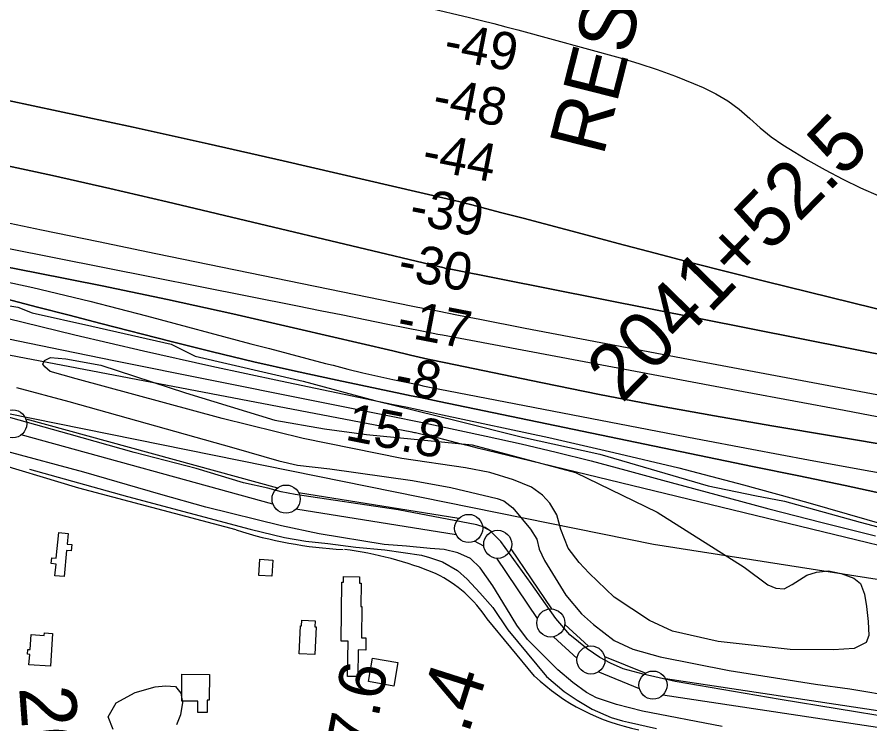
# Model space of a CAD drawing. Extents: x 3508733 to 3546731, y 546897 to 572481.
# Drawn here: x 3527070 to 3528588, y 562371 to 563628 of the extents above; entities that cross this region are included whole.
import ezdxf

# ---------------------------------------------------------------- set-up
doc = ezdxf.new("R2010")
doc.units = 0
for name, color, linetype in [('V-BLDG-OTLN', 7, 'Continuous'), ('V-CHAN-NAID', 7, 'Continuous'), ('V-FLOD-BASE', 7, 'Continuous'), ('V-LEVE-TOET', 7, 'Continuous'), ('V-RIVR-EDGE', 7, 'Continuous'), ('V-RIVR-RANG', 7, 'Continuous'), ('V-RIVR-RANG-IDEN', 7, 'Continuous'), ('V-ROAD-CNTR', 7, 'Continuous'), ('V-RRAP-FSHR', 7, 'Continuous'), ('V-SITE-VEGE', 7, 'Continuous'), ('V-SURV-IDEN', 7, 'Continuous'), ('V-SURV-LINE', 7, 'Continuous'), ('V-TOPO-DPTH', 7, 'Continuous'), ('V-TOPO-MAJR', 7, 'Continuous'), ('V-TOPO-MINR', 7, 'Continuous'), ('V-TOPO-SHOR', 7, 'Continuous'), ('V-TOPO-WATR', 7, 'Continuous')]:
    doc.layers.add(name, color=color, linetype=linetype)

msp = doc.modelspace()

# ---------------------------------------------------------------- linework, layer by layer
at = {"layer": 'V-BLDG-OTLN'}
for points in [[(3527139.7, 562665.3), (3527144.1, 562711.1), (3527160.9, 562709.5), (3527159.1, 562690.6), (3527167.4, 562689.8), (3527166.3, 562678.6), (3527158, 562679.4), (3527153.6, 562632.7), (3527137.3, 562634.2), (3527139.3, 562655.1), (3527130.8, 562655.9), (3527131.7, 562666)], [(3527525, 562662.2), (3527523.4, 562633.3), (3527500.1, 562634.6), (3527501.7, 562663.5)], [(3527646.5, 562517.9), (3527647.8, 562622.6), (3527650.8, 562622.6), (3527651, 562632.9), (3527679.2, 562632.5), (3527679, 562621.3), (3527682.1, 562621.3), (3527681.6, 562579.8), (3527683.5, 562579.8), (3527682.8, 562524), (3527690.6, 562523.9), (3527690.3, 562502.1), (3527677, 562502.3), (3527676.4, 562454.8), (3527658.1, 562455), (3527658.9, 562517.8)], [(3527602.2, 562543.5), (3527599.9, 562494.1), (3527572.1, 562495.4), (3527574.4, 562545.1), (3527576.2, 562545), (3527576.7, 562555.1), (3527600.4, 562554), (3527599.9, 562543.6)], [(3527132.7, 562531.7), (3527129.1, 562473.5), (3527091.1, 562475.9), (3527092.3, 562494.4), (3527088.6, 562494.6), (3527089.1, 562503.2), (3527093.4, 562502.9), (3527095.1, 562529.6), (3527118.2, 562528.1), (3527118.5, 562532.6)], [(3527702.5, 562487.7), (3527747.5, 562479.8), (3527740.1, 562438), (3527695.2, 562445.9)], [(3527363.2, 562459.1), (3527412.1, 562458.9), (3527411.9, 562412.9), (3527408, 562412.9), (3527407.9, 562390.9), (3527391.4, 562390.9), (3527391.5, 562411.2), (3527362.9, 562411.4)]]:
    msp.add_lwpolyline(points, close=True, dxfattribs=at)
at = {"layer": 'V-FLOD-BASE'}
msp.add_lwpolyline([(3528630.8, 562381), (3528427.6, 562413.9), (3528240.8, 562445.9), (3528184.1, 562459.5), (3528148.6, 562468.8), (3528126.1, 562478.6), (3528107, 562489.1), (3528084.5, 562504.4), (3528053.3, 562529.4), (3528028.9, 562558.4), (3527985, 562620.5), (3527930.9, 562695.1), (3527912.6, 562713.8), (3527903.1, 562720), (3527888, 562725), (3527747.8, 562751.8), (3527564.5, 562779), (3527539.8, 562783.3), (3527515.9, 562789.8), (3527472.9, 562799.8), (3527388.8, 562825.3), (3527278.1, 562853.8), (3527162.6, 562885.9), (3527013.7, 562927.8)], dxfattribs=at)
at = {"layer": 'V-LEVE-TOET'}
for points in [[(3527068.8, 562969), (3527161.7, 562944.1), (3527455.6, 562861.6), (3527535.5, 562838.9), (3527569, 562831), (3527626.5, 562824.2), (3527773.6, 562803.5), (3527842, 562791.2), (3527924, 562771.9), (3527936.3, 562767.6), (3527952, 562755.1), (3527983.8, 562717.1), (3527994.6, 562699.2), (3527999.2, 562681.3), (3528008.6, 562661.4), (3528046.3, 562600), (3528074.1, 562566.8), (3528095.8, 562547.4), (3528132.5, 562518.9), (3528165.9, 562503.5), (3528214.5, 562490), (3528336.9, 562465.5), (3528490.8, 562441.3), (3528551.7, 562433.1), (3528636.5, 562419.2)], [(3528324.7, 562366.4), (3528183.1, 562393.2), (3528136.6, 562405.4), (3528101.1, 562417.4), (3528083.4, 562426.5), (3528058.9, 562444.5), (3528032.4, 562466.7), (3528008.7, 562490.9), (3527978.2, 562520.7), (3527959.2, 562546.3), (3527941, 562576.6), (3527916.8, 562616.6), (3527893.8, 562648.4), (3527876.8, 562665), (3527854.3, 562674.8), (3527829.7, 562681.2), (3527805.1, 562682.8), (3527762.6, 562686.7), (3527722.9, 562689.8), (3527607.3, 562708.8), (3527540.3, 562723.2), (3527405.6, 562756.1), (3527325.7, 562778.8), (3527188.4, 562818.6), (3527051.7, 562855.6)]]:
    msp.add_lwpolyline(points, dxfattribs=at)
at = {"layer": 'V-RIVR-EDGE'}
msp.add_lwpolyline([(3527021.7, 563120.5), (3527071.5, 563112), (3527096.7, 563101.7), (3527202.9, 563078), (3527343.9, 563046.5), (3527387.1, 563024.8), (3527579.1, 562980.5), (3527706.3, 562945.9), (3527853.9, 562910.1), (3527969.1, 562881), (3528107.1, 562850.7), (3528299.6, 562794.4), (3528383, 562776.8), (3528435.8, 562767), (3528570.2, 562729.5), (3528770, 562676.8)], dxfattribs=at)
at = {"layer": 'V-ROAD-CNTR'}
for points in [[(3527459.7, 562715.9), (3527179.9, 562790), (3527010.3, 562841.2), (3526851.7, 562887.6), (3526669.4, 562923.3), (3526428.3, 562962.7), (3526209.3, 563003.9), (3526051.5, 563030.9), (3525817.1, 563066.2), (3525532, 563111)], [(3527990.7, 562455.7), (3527906.5, 562557.6)]]:
    msp.add_lwpolyline(points, dxfattribs=at)
for centre, radius, start, end in [((3527691.7, 563442.8), 763.1, 252.2981, 266.8619), ((3527575.3, 562058.2), 627.5, 67.4797, 82.9522), ((3527713.4, 562430.7), 231, 33.2959, 63.717), ((3528248, 562728.4), 374.9, 226.6592, 258.9323)]:
    msp.add_arc(centre, radius, start, end, dxfattribs=at)
at = {"layer": 'V-RRAP-FSHR'}
msp.add_lwpolyline([(3523475.5, 563626.1), (3524086.4, 563502.4), (3525193.3, 563274.6), (3526957.5, 562942.6), (3528202.6, 562690.4), (3529085.9, 562552.3), (3529836.5, 562463.4), (3529988.5, 562444.1), (3530121.4, 562433.3), (3530591.9, 562422.1), (3531229.9, 562384.2)], dxfattribs=at)
at = {"layer": 'V-SITE-VEGE'}
msp.add_lwpolyline([(3527175.2, 562984.3), (3527129, 562997.8), (3527119.1, 563006), (3527115.7, 563010.6), (3527118.4, 563017.1), (3527129.6, 563022.8), (3527156.8, 563020.2), (3527219.2, 563008.8), (3527369.8, 562959.7), (3527528.4, 562911.3), (3527617.2, 562895.5), (3527691.5, 562885.5), (3527880, 562867.1), (3528063.6, 562817.7), (3528209, 562747.6), (3528363.7, 562649.7), (3528405.9, 562618.2), (3528420.4, 562612.3), (3528435, 562611), (3528449.3, 562618.6), (3528475.5, 562635.2), (3528492.4, 562640.4), (3528513.6, 562642.8), (3528536.5, 562638.4), (3528558.7, 562630.1), (3528570.5, 562620.8), (3528577.6, 562601.5), (3528581.2, 562579.3), (3528584.3, 562552.8), (3528585.6, 562527.8), (3528580.9, 562515.6), (3528559.7, 562504.7), (3528522.9, 562502.8), (3528445.4, 562503.2), (3528317.5, 562517.1), (3528236, 562535.6), (3528195.5, 562554.4), (3528132.3, 562596.1), (3528087.8, 562638.7), (3528070, 562657.7), (3528050.7, 562683.2), (3528037.6, 562716.3), (3528030.2, 562742.9), (3528017.8, 562763.7), (3528004.9, 562777.6), (3527985.5, 562791.6), (3527953.4, 562805), (3527911.4, 562817.7), (3527867.7, 562826.2), (3527754.8, 562842.7), (3527579.1, 562878.2), (3527434.9, 562914.2)], close=True, dxfattribs=at)
msp.add_lwpolyline([(3527240.9, 562360.7), (3527232.2, 562383.5), (3527246.1, 562408), (3527279.9, 562426.8), (3527315.6, 562436.7), (3527334.2, 562438.6), (3527352, 562437.1), (3527361.4, 562425.3), (3527364, 562408.8), (3527361, 562386.9), (3527353.3, 562369.2)], dxfattribs=at)
at = {"layer": 'V-SURV-LINE'}
for points in [[(3527085.2, 562913.7), (3527533.3, 562790.5)], [(3527525.3, 562761.6), (3527077.3, 562884.8)], [(3527570.7, 562782.4), (3527856.2, 562736.5)], [(3527851.4, 562706.9), (3527565.9, 562752.7)], [(3527898.2, 562722.1), (3527914.9, 562713)], [(3527900.5, 562686.7), (3527883.9, 562695.8)], [(3527948.8, 562682.1), (3528020.9, 562575.3)], [(3527996, 562558.5), (3527923.9, 562665.3)], [(3528044.5, 562547.8), (3528086.6, 562509)], [(3528066.3, 562487), (3528024.2, 562525.8)], [(3528115.3, 562490.9), (3528188.6, 562461.2)], [(3528177.3, 562433.4), (3528104, 562463.1)], [(3528223.5, 562451.6), (3530786.4, 562065.5)], [(3530782, 562035.8), (3528219, 562422)]]:
    msp.add_lwpolyline(points, dxfattribs=at)
for centre in [(3527062, 562904.5), (3527548.6, 562770.7), (3527873.5, 562718.5), (3527925.2, 562690.2), (3528019.6, 562550.3), (3528091.1, 562484.5), (3528201.5, 562439.8)]:
    msp.add_circle(centre, 25, dxfattribs=at)
at = {"layer": 'V-TOPO-DPTH'}
for points in [[(3528670, 563092), (3528402.4, 563157.8), (3528336.6, 563174.2), (3528270.9, 563190.9), (3528205.2, 563207.9), (3528139.6, 563225.2), (3528084.6, 563239.9), (3528046.6, 563250), (3528008.5, 563260.1), (3527970.4, 563270.1), (3527932.3, 563280.1), (3527876.8, 563294.5), (3527866.4, 563297.2), (3527856, 563299.8), (3527845.6, 563302.3), (3527835.1, 563304.8), (3527543.6, 563372.3), (3527410.2, 563402.7), (3527276.7, 563432.3), (3527143, 563460.9), (3527009.1, 563488.9)], [(3528670, 563092), (3528402.4, 563157.8), (3528336.6, 563174.2), (3528270.9, 563190.9), (3528205.2, 563207.9), (3528139.6, 563225.2), (3528084.6, 563239.9), (3528046.6, 563250), (3528008.5, 563260.1), (3527970.4, 563270.1), (3527932.3, 563280.1), (3527876.8, 563294.5), (3527866.4, 563297.2), (3527856, 563299.8), (3527845.6, 563302.3), (3527835.1, 563304.8), (3527543.6, 563372.3), (3527410.2, 563402.7), (3527276.7, 563432.3), (3527143, 563460.9), (3527009.1, 563488.9)], [(3530122.6, 562737.9), (3529232.9, 562903.3), (3529180.9, 562913.1), (3529129, 562923.1), (3529077.1, 562933.3), (3529025.3, 562943.8), (3528935.8, 562962), (3528928.7, 562963.5), (3528921.6, 562964.9), (3528914.6, 562966.3), (3528907.5, 562967.7), (3527841.8, 563179.4), (3527840.3, 563179.7), (3527838.8, 563180), (3527834.3, 563181), (3527831.3, 563181.7), (3527829.8, 563182), (3527337.1, 563299.2), (3527235.1, 563323), (3527132.9, 563346), (3527030.4, 563368)], [(3527030.4, 563368), (3527132.9, 563346), (3527235.1, 563323), (3527337.1, 563299.2), (3527829.8, 563182), (3527831.3, 563181.7), (3527834.3, 563181), (3527838.8, 563180), (3527840.3, 563179.7), (3527841.8, 563179.4), (3528907.5, 562967.7), (3528914.6, 562966.3), (3528921.6, 562964.9), (3528928.7, 562963.5), (3528935.8, 562962), (3529025.3, 562943.8), (3529077.1, 562933.3), (3529129, 562923.1), (3529180.9, 562913.1), (3529232.9, 562903.3), (3530122.6, 562737.9)], [(3527011.4, 563270.7), (3527113.1, 563249.7), (3527214.8, 563228.7), (3527316.6, 563207.8), (3527742.3, 563120.6), (3527780.1, 563112.9), (3527817.9, 563105.3), (3527855.7, 563097.9), (3527893.5, 563090.5), (3527974.1, 563075), (3528052.2, 563060), (3528130.4, 563045), (3528208.6, 563030.2), (3528286.8, 563015.5), (3528856.2, 562908.9), (3528882.1, 562904), (3528908, 562899.2), (3528934, 562894.4), (3528959.9, 562889.7), (3529737.9, 562747.2)], [(3527011.4, 563270.7), (3527113.1, 563249.7), (3527214.8, 563228.7), (3527316.6, 563207.8), (3527742.3, 563120.6), (3527780.1, 563112.9), (3527817.9, 563105.3), (3527855.7, 563097.9), (3527893.5, 563090.5), (3527974.1, 563075), (3528052.2, 563060), (3528130.4, 563045), (3528208.6, 563030.2), (3528286.8, 563015.5), (3528856.2, 562908.9), (3528882.1, 562904), (3528908, 562899.2), (3528934, 562894.4), (3528959.9, 562889.7), (3529737.9, 562747.2)], [(3528859.2, 562826), (3528413.2, 562900.8), (3528310.8, 562918.5), (3528208.5, 562937.1), (3528106.5, 562956.8), (3528004.6, 562977.3), (3527864.2, 563006.3), (3527832.6, 563013), (3527801.1, 563019.8), (3527769.7, 563026.9), (3527738.3, 563034.1), (3527569.5, 563073.7), (3527453.6, 563100.1), (3527337.5, 563125.7), (3527221.2, 563150), (3527104.6, 563173.4), (3526755.8, 563241.3)], [(3526755.8, 563241.3), (3527104.6, 563173.4), (3527221.2, 563150), (3527337.5, 563125.7), (3527453.6, 563100.1), (3527569.5, 563073.7), (3527738.3, 563034.1), (3527769.7, 563026.9), (3527801.1, 563019.8), (3527832.6, 563013), (3527864.2, 563006.3), (3528004.6, 562977.3), (3528106.5, 562956.8), (3528208.5, 562937.1), (3528310.8, 562918.5), (3528413.2, 562900.8), (3528859.2, 562826)], [(3528625.4, 562777.2), (3528543.2, 562794.6), (3528460.9, 562811.8), (3528378.7, 562828.9), (3527821, 562944.1), (3527804.3, 562947.6), (3527787.7, 562951.1), (3527771, 562954.6), (3527754.3, 562958), (3527639.2, 562982.2), (3527565.1, 562998.3), (3527491.2, 563015), (3527417.5, 563032.7), (3527343.9, 563051), (3527219, 563083), (3527162.5, 563097.6), (3527106, 563112.2), (3527049.6, 563127)], [(3528625.4, 562777.2), (3528543.2, 562794.6), (3528460.9, 562811.8), (3528378.7, 562828.9), (3527821, 562944.1), (3527804.3, 562947.6), (3527787.7, 562951.1), (3527771, 562954.6), (3527754.3, 562958), (3527639.2, 562982.2), (3527565.1, 562998.3), (3527491.2, 563015), (3527417.5, 563032.7), (3527343.9, 563051), (3527219, 563083), (3527162.5, 563097.6), (3527106, 563112.2), (3527049.6, 563127)], [(3527054.4, 563055.5), (3527149.7, 563036), (3527245.1, 563016.7), (3527756.3, 562914.3), (3527767.9, 562911.9), (3527779.5, 562909.5), (3527791.1, 562907.1), (3527802.7, 562904.7), (3527904.7, 562882.8), (3527967.1, 562868.9), (3528029.4, 562854.2), (3528091.4, 562838.6), (3528153.2, 562822.2), (3528218.7, 562804.2), (3528313.2, 562778.7), (3528407.8, 562753.6), (3528502.7, 562729.3), (3528597.7, 562705.5)]]:
    msp.add_lwpolyline(points, dxfattribs=at)
at = {"layer": 'V-TOPO-MAJR'}
msp.add_lwpolyline([(3527724.2, 563663.4), (3527875, 563627.2), (3527896.5, 563621.9), (3527918.1, 563616.5), (3527939.5, 563610.9), (3527960.9, 563605.2), (3528143.2, 563555.5), (3528176.4, 563545.7), (3528209.2, 563535.1), (3528241.6, 563523), (3528273.6, 563510.1), (3528290.8, 563502.7), (3528313.2, 563491.6), (3528334.7, 563479), (3528354.7, 563464.2), (3528373.7, 563447.9), (3528392.5, 563431.1), (3528412, 563415.3), (3528432.5, 563400.9), (3528453.8, 563387.5), (3528477.3, 563373.7), (3528508.1, 563356.4), (3528539.2, 563339.9), (3528571, 563324.5), (3528603.1, 563309.9)], dxfattribs=at)
at = {"layer": 'V-TOPO-MINR'}
for points in [[(3527009.1, 563488.9), (3527143, 563460.9), (3527276.7, 563432.3), (3527410.2, 563402.7), (3527543.6, 563372.3), (3527835.1, 563304.8), (3527845.6, 563302.3), (3527856, 563299.8), (3527866.4, 563297.2), (3527876.8, 563294.5), (3527932.3, 563280.1), (3527970.4, 563270.1), (3528008.5, 563260.1), (3528046.6, 563250), (3528084.6, 563239.9), (3528139.6, 563225.2), (3528205.2, 563207.9), (3528270.9, 563190.9), (3528336.6, 563174.2), (3528402.4, 563157.8), (3528670, 563092)], [(3527030.4, 563368), (3527132.9, 563346), (3527235.1, 563323), (3527337.1, 563299.2), (3527829.8, 563182), (3527831.3, 563181.7), (3527834.3, 563181), (3527838.8, 563180), (3527840.3, 563179.7), (3527841.8, 563179.4), (3528907.5, 562967.7), (3528914.6, 562966.3), (3528921.6, 562964.9), (3528928.7, 562963.5), (3528935.8, 562962), (3529025.3, 562943.8), (3529077.1, 562933.3), (3529129, 562923.1), (3529180.9, 562913.1), (3529232.9, 562903.3), (3530122.6, 562737.9)], [(3526708.5, 563285.3), (3527569.1, 563114.2), (3527609.3, 563106.2), (3527649.4, 563098.2), (3527689.6, 563090.1), (3527729.8, 563082), (3527793.3, 563069.2), (3527801.7, 563067.5), (3527810.2, 563065.9), (3527818.6, 563064.2), (3527827, 563062.6), (3528362.3, 562962.1), (3528452, 562945.3), (3528541.6, 562928.6), (3528631.3, 562911.9)], [(3527011.4, 563270.7), (3527113.1, 563249.7), (3527214.8, 563228.7), (3527316.6, 563207.8), (3527742.3, 563120.6), (3527780.1, 563112.9), (3527817.9, 563105.3), (3527855.7, 563097.9), (3527893.5, 563090.5), (3527974.1, 563075), (3528052.2, 563060), (3528130.4, 563045), (3528208.6, 563030.2), (3528286.8, 563015.5), (3528856.2, 562908.9), (3528882.1, 562904), (3528908, 562899.2), (3528934, 562894.4), (3528959.9, 562889.7), (3529737.9, 562747.2)], [(3526755.8, 563241.3), (3527104.6, 563173.4), (3527221.2, 563150), (3527337.5, 563125.7), (3527453.6, 563100.1), (3527569.5, 563073.7), (3527738.3, 563034.1), (3527769.7, 563026.9), (3527801.1, 563019.8), (3527832.6, 563013), (3527864.2, 563006.3), (3528004.6, 562977.3), (3528106.5, 562956.8), (3528208.5, 562937.1), (3528310.8, 562918.5), (3528413.2, 562900.8), (3528859.2, 562826)], [(3526996, 563169), (3527097.8, 563147), (3527199.2, 563122.7), (3527300.1, 563096.8), (3527485.8, 563047.1), (3527519, 563038.3), (3527552.2, 563029.5), (3527585.4, 563020.8), (3527618.6, 563012.1), (3527632.2, 563008.6), (3527658.7, 563001.9), (3527685.2, 562995.5), (3527711.8, 562989.4), (3527738.4, 562983.6), (3527779.8, 562974.9), (3527785.8, 562973.7), (3527791.8, 562972.4), (3527797.9, 562971.2), (3527804, 562970), (3528277, 562878.6), (3528377.5, 562859.4), (3528478.1, 562840.6), (3528578.8, 562822.4), (3528679.5, 562804.5)], [(3527051.4, 563092.5), (3527172.9, 563063), (3527294.6, 563034.4), (3527416.6, 563007.3), (3527538.8, 562981.1), (3527739.9, 562939.2), (3527761.7, 562934.6), (3527783.5, 562930), (3527805.3, 562925.4), (3527827.1, 562920.7), (3528015.9, 562880), (3528131.9, 562853.8), (3528247.4, 562826.1), (3528362.3, 562796.1), (3528476.9, 562764.5), (3528823.1, 562665.2)], [(3526818.3, 563072.5), (3527772.4, 562890.3), (3527774, 562889.9), (3527777.2, 562889.3), (3527778.9, 562888.9), (3527793.4, 562885.8), (3527802.3, 562883.9), (3527811.2, 562881.8), (3527820.1, 562879.6), (3527828.9, 562877.3), (3527842.2, 562873.8), (3527857.6, 562869.7), (3527873.1, 562865.8), (3527888.6, 562861.9), (3527904.2, 562858), (3528823.2, 562635.1), (3528837.6, 562631.7), (3528852, 562628.5), (3528866.5, 562625.6), (3528880.9, 562622.8), (3529640.2, 562484.1), (3529720.6, 562470)], [(3527054.4, 563055.5), (3527149.7, 563036), (3527245.1, 563016.7), (3527756.3, 562914.3), (3527767.9, 562911.9), (3527779.5, 562909.5), (3527791.1, 562907.1), (3527802.7, 562904.7), (3527904.7, 562882.8), (3527967.1, 562868.9), (3528029.4, 562854.2), (3528091.4, 562838.6), (3528153.2, 562822.2), (3528218.7, 562804.2), (3528313.2, 562778.7), (3528407.8, 562753.6), (3528502.7, 562729.3), (3528597.7, 562705.5)]]:
    msp.add_lwpolyline(points, dxfattribs=at)
at = {"layer": 'V-TOPO-SHOR'}
msp.add_lwpolyline([(3527092.2, 562824.1), (3527266.6, 562775.2), (3527484.7, 562716.9), (3527546, 562702.6), (3527583.6, 562696.1), (3527623.1, 562691.6), (3527673, 562684.9), (3527724.2, 562680.3), (3527789.7, 562670.8), (3527804, 562666.5), (3527827.1, 562658.8), (3527853.6, 562643.5), (3527870.6, 562628.2), (3527893.5, 562604.1), (3527916.5, 562577.9), (3527943.4, 562538), (3528012.3, 562455.3), (3528043.5, 562428.3), (3528066.5, 562413), (3528093, 562397.1), (3528127, 562382.4), (3528147.5, 562376), (3528157.7, 562373.8), (3528207.5, 562362.4)], dxfattribs=at)
at = {"layer": 'V-TOPO-WATR'}
msp.add_lwpolyline([(3527049.6, 563127), (3527106, 563112.2), (3527162.5, 563097.6), (3527219, 563083), (3527343.9, 563051), (3527417.5, 563032.7), (3527491.2, 563015), (3527565.1, 562998.3), (3527639.2, 562982.2), (3527754.3, 562958), (3527771, 562954.6), (3527787.7, 562951.1), (3527804.3, 562947.6), (3527821, 562944.1), (3528378.7, 562828.9), (3528460.9, 562811.8), (3528543.2, 562794.6), (3528625.4, 562777.2)], dxfattribs=at)

# ---------------------------------------------------------------- texts
at = {"layer": 'V-CHAN-NAID'}
msp.add_text('RESERVE FERRY LANDING ', height=100, rotation=75.8219, dxfattribs=at).set_placement((3528113, 563379.1))
at = {"layer": 'V-RIVR-RANG'}
for s, rotation, p in [('-49', 349.0531, (3527826.6, 563555.2)), ('-48', 349.0531, (3527806.6, 563457.2)), ('-44', 349.0531, (3527788.1, 563359)), ('-39', 349.0531, (3527765.3, 563261.5)), ('-30', 349.0531, (3527745, 563163.6)), ('-17', 349.0531, (3527743.4, 563062.1)), ('-8', 349.0531, (3527738.9, 562961.1)), ('15.8', 348.7683, (3527652, 562876.6))]:
    msp.add_text(s, height=67, rotation=rotation, dxfattribs=at).set_placement(p)
at = {"layer": 'V-RIVR-RANG-IDEN'}
msp.add_text('R-137.6', height=83, rotation=78.9114, dxfattribs=at).set_placement((3527654.5, 562083.3))
at = {"layer": 'V-SURV-IDEN'}
for s, rotation, p in [('2041+52.5', 45.6726, (3528146.5, 562939.5)), ('2042+11.4', 72.2913, (3527713.1, 561850.8)), ('2033+18.7', 274.2332, (3527073.4, 562435.6))]:
    msp.add_text(s, height=100, rotation=rotation, dxfattribs=at).set_placement(p)

doc.saveas('drawing.dxf')
